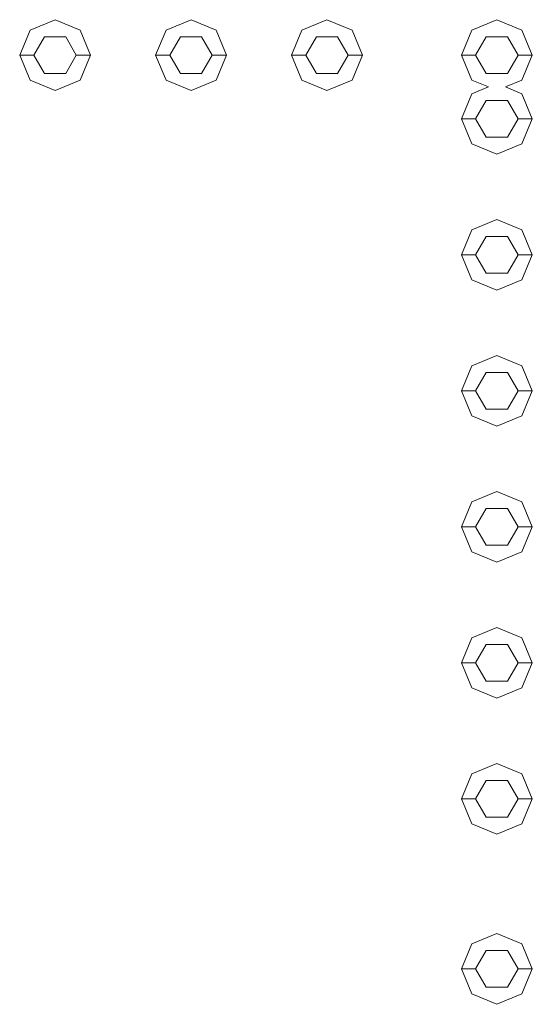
# Model space of a CAD drawing. Header units: millimetres. Extents: x 321 to 585, y -277 to 9.
# Tile 931 of 1056: x 354.814 to 355.176, y -12.329 to -11.634. Entities that reach past the tile are written whole.
import ezdxf

# ---------------------------------------------------------------- set-up
doc = ezdxf.new("R2010")
doc.units = ezdxf.units.MM
doc.header["$MEASUREMENT"] = 0
doc.layers.add('IFC-Elemento construtivo genérico-Contorno', color=253, linetype='Continuous', lineweight=5)

msp = doc.modelspace()

# ---------------------------------------------------------------- linework, layer by layer
at = {"layer": 'IFC-Elemento construtivo genérico-Contorno', "lineweight": 5}
for p, q in [((354.82104, -11.64176), (354.83871, -11.63444)), ((354.82104, -11.64176), (354.83871, -11.63444)), ((354.83871, -11.63444), (354.85639, -11.64176)), ((354.83871, -11.63444), (354.85639, -11.64176)), ((354.91704, -11.64176), (354.93471, -11.63444)), ((354.91704, -11.64176), (354.93471, -11.63444)), ((354.93471, -11.63444), (354.95239, -11.64176)), ((354.93471, -11.63444), (354.95239, -11.64176)), ((355.01304, -11.64176), (355.03071, -11.63444)), ((355.01304, -11.64176), (355.03071, -11.63444)), ((355.03071, -11.63444), (355.04839, -11.64176)), ((355.03071, -11.63444), (355.04839, -11.64176)), ((355.13304, -11.64176), (355.15071, -11.63444)), ((355.13304, -11.64176), (355.15071, -11.63444)), ((355.15071, -11.63444), (355.16839, -11.64176)), ((355.15071, -11.63444), (355.16839, -11.64176)), ((354.81371, -11.65944), (354.82104, -11.64176)), ((354.81371, -11.65944), (354.82104, -11.64176)), ((354.82371, -11.65944), (354.83121, -11.64645)), ((354.82371, -11.65944), (354.83121, -11.64645)), ((354.83121, -11.64645), (354.84621, -11.64645)), ((354.83121, -11.64645), (354.84621, -11.64645)), ((354.84621, -11.64645), (354.85371, -11.65944)), ((354.84621, -11.64645), (354.85371, -11.65944)), ((354.85639, -11.64176), (354.86371, -11.65944)), ((354.85639, -11.64176), (354.86371, -11.65944)), ((354.90971, -11.65944), (354.91704, -11.64176)), ((354.90971, -11.65944), (354.91704, -11.64176)), ((354.91971, -11.65944), (354.92721, -11.64645)), ((354.91971, -11.65944), (354.92721, -11.64645)), ((354.92721, -11.64645), (354.94221, -11.64645)), ((354.92721, -11.64645), (354.94221, -11.64645)), ((354.94221, -11.64645), (354.94971, -11.65944)), ((354.94221, -11.64645), (354.94971, -11.65944)), ((354.95239, -11.64176), (354.95971, -11.65944)), ((354.95239, -11.64176), (354.95971, -11.65944)), ((355.00571, -11.65944), (355.01304, -11.64176)), ((355.00571, -11.65944), (355.01304, -11.64176)), ((355.01571, -11.65944), (355.02321, -11.64645)), ((355.01571, -11.65944), (355.02321, -11.64645)), ((355.02321, -11.64645), (355.03821, -11.64645)), ((355.02321, -11.64645), (355.03821, -11.64645)), ((355.03821, -11.64645), (355.04571, -11.65944)), ((355.03821, -11.64645), (355.04571, -11.65944)), ((355.04839, -11.64176), (355.05571, -11.65944)), ((355.04839, -11.64176), (355.05571, -11.65944)), ((355.12571, -11.65944), (355.13304, -11.64176)), ((355.12571, -11.65944), (355.13304, -11.64176)), ((355.13571, -11.65944), (355.14321, -11.64645)), ((355.13571, -11.65944), (355.14321, -11.64645)), ((355.14321, -11.64645), (355.15821, -11.64645)), ((355.14321, -11.64645), (355.15821, -11.64645)), ((355.15821, -11.64645), (355.16571, -11.65944)), ((355.15821, -11.64645), (355.16571, -11.65944)), ((355.16839, -11.64176), (355.17571, -11.65944)), ((355.16839, -11.64176), (355.17571, -11.65944)), ((354.81371, -11.65944), (354.82371, -11.65944)), ((354.81371, -11.65944), (354.82104, -11.67711)), ((354.81371, -11.65944), (354.82371, -11.65944)), ((354.81371, -11.65944), (354.82104, -11.67711)), ((354.82371, -11.65944), (354.83121, -11.67242)), ((354.82371, -11.65944), (354.83121, -11.67242)), ((354.84621, -11.67242), (354.85371, -11.65944)), ((354.84621, -11.67242), (354.85371, -11.65944)), ((354.85371, -11.65944), (354.86371, -11.65944)), ((354.85371, -11.65944), (354.86371, -11.65944)), ((354.85639, -11.67711), (354.86371, -11.65944)), ((354.85639, -11.67711), (354.86371, -11.65944)), ((354.90971, -11.65944), (354.91971, -11.65944)), ((354.90971, -11.65944), (354.91704, -11.67711)), ((354.90971, -11.65944), (354.91971, -11.65944)), ((354.90971, -11.65944), (354.91704, -11.67711)), ((354.91971, -11.65944), (354.92721, -11.67242)), ((354.91971, -11.65944), (354.92721, -11.67242)), ((354.94221, -11.67242), (354.94971, -11.65944)), ((354.94221, -11.67242), (354.94971, -11.65944)), ((354.94971, -11.65944), (354.95971, -11.65944)), ((354.94971, -11.65944), (354.95971, -11.65944)), ((354.95239, -11.67711), (354.95971, -11.65944)), ((354.95239, -11.67711), (354.95971, -11.65944)), ((355.00571, -11.65944), (355.01571, -11.65944)), ((355.00571, -11.65944), (355.01304, -11.67711)), ((355.00571, -11.65944), (355.01571, -11.65944)), ((355.00571, -11.65944), (355.01304, -11.67711)), ((355.01571, -11.65944), (355.02321, -11.67242)), ((355.01571, -11.65944), (355.02321, -11.67242)), ((355.03821, -11.67242), (355.04571, -11.65944)), ((355.03821, -11.67242), (355.04571, -11.65944)), ((355.04571, -11.65944), (355.05571, -11.65944)), ((355.04571, -11.65944), (355.05571, -11.65944)), ((355.04839, -11.67711), (355.05571, -11.65944)), ((355.04839, -11.67711), (355.05571, -11.65944)), ((355.12571, -11.65944), (355.13571, -11.65944)), ((355.12571, -11.65944), (355.13304, -11.67711)), ((355.12571, -11.65944), (355.13571, -11.65944)), ((355.12571, -11.65944), (355.13304, -11.67711)), ((355.13571, -11.65944), (355.14321, -11.67242)), ((355.13571, -11.65944), (355.14321, -11.67242)), ((355.15821, -11.67242), (355.16571, -11.65944)), ((355.15821, -11.67242), (355.16571, -11.65944)), ((355.16571, -11.65944), (355.17571, -11.65944)), ((355.16571, -11.65944), (355.17571, -11.65944)), ((355.16839, -11.67711), (355.17571, -11.65944)), ((355.16839, -11.67711), (355.17571, -11.65944)), ((354.83121, -11.67242), (354.84621, -11.67242)), ((354.83121, -11.67242), (354.84621, -11.67242)), ((354.92721, -11.67242), (354.94221, -11.67242)), ((354.92721, -11.67242), (354.94221, -11.67242)), ((355.02321, -11.67242), (355.03821, -11.67242)), ((355.02321, -11.67242), (355.03821, -11.67242)), ((355.14321, -11.67242), (355.15821, -11.67242)), ((355.14321, -11.67242), (355.15821, -11.67242)), ((354.82104, -11.67711), (354.83871, -11.68444)), ((354.82104, -11.67711), (354.83871, -11.68444)), ((354.83871, -11.68444), (354.85639, -11.67711)), ((354.83871, -11.68444), (354.85639, -11.67711)), ((354.91704, -11.67711), (354.93471, -11.68444)), ((354.91704, -11.67711), (354.93471, -11.68444)), ((354.93471, -11.68444), (354.95239, -11.67711)), ((354.93471, -11.68444), (354.95239, -11.67711)), ((355.01304, -11.67711), (355.03071, -11.68444)), ((355.01304, -11.67711), (355.03071, -11.68444)), ((355.03071, -11.68444), (355.04839, -11.67711)), ((355.03071, -11.68444), (355.04839, -11.67711)), ((355.13304, -11.67711), (355.14468, -11.68194)), ((355.13304, -11.67711), (355.14468, -11.68194)), ((355.13304, -11.68676), (355.14468, -11.68194)), ((355.13304, -11.68676), (355.14468, -11.68194)), ((355.15675, -11.68194), (355.16839, -11.67711)), ((355.15675, -11.68194), (355.16839, -11.67711)), ((355.15675, -11.68194), (355.16839, -11.68676)), ((355.15675, -11.68194), (355.16839, -11.68676)), ((355.12571, -11.70444), (355.13304, -11.68676)), ((355.12571, -11.70444), (355.13304, -11.68676)), ((355.16839, -11.68676), (355.17571, -11.70444)), ((355.16839, -11.68676), (355.17571, -11.70444)), ((355.13571, -11.70444), (355.14321, -11.69145)), ((355.13571, -11.70444), (355.14321, -11.69145)), ((355.14321, -11.69145), (355.15821, -11.69145)), ((355.14321, -11.69145), (355.15821, -11.69145)), ((355.15821, -11.69145), (355.16571, -11.70444)), ((355.15821, -11.69145), (355.16571, -11.70444)), ((355.12571, -11.70444), (355.13571, -11.70444)), ((355.12571, -11.70444), (355.13304, -11.72211)), ((355.12571, -11.70444), (355.13571, -11.70444)), ((355.12571, -11.70444), (355.13304, -11.72211)), ((355.13571, -11.70444), (355.14321, -11.71742)), ((355.13571, -11.70444), (355.14321, -11.71742)), ((355.15821, -11.71742), (355.16571, -11.70444)), ((355.15821, -11.71742), (355.16571, -11.70444)), ((355.16571, -11.70444), (355.17571, -11.70444)), ((355.16571, -11.70444), (355.17571, -11.70444)), ((355.16839, -11.72211), (355.17571, -11.70444)), ((355.16839, -11.72211), (355.17571, -11.70444)), ((355.14321, -11.71742), (355.15821, -11.71742)), ((355.14321, -11.71742), (355.15821, -11.71742)), ((355.13304, -11.72211), (355.15071, -11.72944)), ((355.13304, -11.72211), (355.15071, -11.72944)), ((355.15071, -11.72944), (355.16839, -11.72211)), ((355.15071, -11.72944), (355.16839, -11.72211)), ((355.13304, -11.78276), (355.15071, -11.77543)), ((355.13304, -11.78276), (355.15071, -11.77543)), ((355.15071, -11.77543), (355.16839, -11.78276)), ((355.15071, -11.77543), (355.16839, -11.78276)), ((355.12571, -11.80043), (355.13304, -11.78276)), ((355.12571, -11.80043), (355.13304, -11.78276)), ((355.16839, -11.78276), (355.17571, -11.80043)), ((355.16839, -11.78276), (355.17571, -11.80043)), ((355.13571, -11.80043), (355.14321, -11.78744)), ((355.13571, -11.80043), (355.14321, -11.78744)), ((355.14321, -11.78744), (355.15821, -11.78744)), ((355.14321, -11.78744), (355.15821, -11.78744)), ((355.15821, -11.78744), (355.16571, -11.80043)), ((355.15821, -11.78744), (355.16571, -11.80043)), ((355.12571, -11.80043), (355.13571, -11.80043)), ((355.12571, -11.80043), (355.13304, -11.81811)), ((355.12571, -11.80043), (355.13571, -11.80043)), ((355.12571, -11.80043), (355.13304, -11.81811)), ((355.13571, -11.80043), (355.14321, -11.81342)), ((355.13571, -11.80043), (355.14321, -11.81342)), ((355.15821, -11.81342), (355.16571, -11.80043)), ((355.15821, -11.81342), (355.16571, -11.80043)), ((355.16571, -11.80043), (355.17571, -11.80043)), ((355.16571, -11.80043), (355.17571, -11.80043)), ((355.16839, -11.81811), (355.17571, -11.80043)), ((355.16839, -11.81811), (355.17571, -11.80043)), ((355.14321, -11.81342), (355.15821, -11.81342)), ((355.14321, -11.81342), (355.15821, -11.81342)), ((355.13304, -11.81811), (355.15071, -11.82543)), ((355.13304, -11.81811), (355.15071, -11.82543)), ((355.15071, -11.82543), (355.16839, -11.81811)), ((355.15071, -11.82543), (355.16839, -11.81811)), ((355.13304, -11.87875), (355.15071, -11.87144)), ((355.13304, -11.87875), (355.15071, -11.87144)), ((355.15071, -11.87144), (355.16839, -11.87875)), ((355.15071, -11.87144), (355.16839, -11.87875)), ((355.12571, -11.89644), (355.13304, -11.87875)), ((355.12571, -11.89644), (355.13304, -11.87875)), ((355.13571, -11.89644), (355.14321, -11.88344)), ((355.13571, -11.89644), (355.14321, -11.88344)), ((355.14321, -11.88344), (355.15821, -11.88344)), ((355.14321, -11.88344), (355.15821, -11.88344)), ((355.15821, -11.88344), (355.16571, -11.89644)), ((355.15821, -11.88344), (355.16571, -11.89644)), ((355.16839, -11.87875), (355.17571, -11.89644)), ((355.16839, -11.87875), (355.17571, -11.89644)), ((355.12571, -11.89644), (355.13571, -11.89644)), ((355.12571, -11.89644), (355.13304, -11.91411)), ((355.12571, -11.89644), (355.13571, -11.89644)), ((355.12571, -11.89644), (355.13304, -11.91411)), ((355.13571, -11.89644), (355.14321, -11.90943)), ((355.13571, -11.89644), (355.14321, -11.90943)), ((355.15821, -11.90943), (355.16571, -11.89644)), ((355.15821, -11.90943), (355.16571, -11.89644)), ((355.16571, -11.89644), (355.17571, -11.89644)), ((355.16571, -11.89644), (355.17571, -11.89644)), ((355.16839, -11.91411), (355.17571, -11.89644)), ((355.16839, -11.91411), (355.17571, -11.89644)), ((355.14321, -11.90943), (355.15821, -11.90943)), ((355.14321, -11.90943), (355.15821, -11.90943)), ((355.13304, -11.91411), (355.15071, -11.92144)), ((355.13304, -11.91411), (355.15071, -11.92144)), ((355.15071, -11.92144), (355.16839, -11.91411)), ((355.15071, -11.92144), (355.16839, -11.91411)), ((355.13304, -11.97476), (355.15071, -11.96743)), ((355.13304, -11.97476), (355.15071, -11.96743)), ((355.15071, -11.96743), (355.16839, -11.97476)), ((355.15071, -11.96743), (355.16839, -11.97476)), ((355.12571, -11.99243), (355.13304, -11.97476)), ((355.12571, -11.99243), (355.13304, -11.97476)), ((355.16839, -11.97476), (355.17571, -11.99243)), ((355.16839, -11.97476), (355.17571, -11.99243)), ((355.13571, -11.99243), (355.14321, -11.97945)), ((355.13571, -11.99243), (355.14321, -11.97945)), ((355.14321, -11.97945), (355.15821, -11.97945)), ((355.14321, -11.97945), (355.15821, -11.97945)), ((355.15821, -11.97945), (355.16571, -11.99243)), ((355.15821, -11.97945), (355.16571, -11.99243)), ((355.12571, -11.99243), (355.13571, -11.99243)), ((355.12571, -11.99243), (355.13304, -12.01011)), ((355.12571, -11.99243), (355.13571, -11.99243)), ((355.12571, -11.99243), (355.13304, -12.01011)), ((355.13571, -11.99243), (355.14321, -12.00542)), ((355.13571, -11.99243), (355.14321, -12.00542)), ((355.15821, -12.00542), (355.16571, -11.99243)), ((355.15821, -12.00542), (355.16571, -11.99243)), ((355.16571, -11.99243), (355.17571, -11.99243)), ((355.16571, -11.99243), (355.17571, -11.99243)), ((355.16839, -12.01011), (355.17571, -11.99243)), ((355.16839, -12.01011), (355.17571, -11.99243)), ((355.14321, -12.00542), (355.15821, -12.00542)), ((355.14321, -12.00542), (355.15821, -12.00542)), ((355.13304, -12.01011), (355.15071, -12.01743)), ((355.13304, -12.01011), (355.15071, -12.01743)), ((355.15071, -12.01743), (355.16839, -12.01011)), ((355.15071, -12.01743), (355.16839, -12.01011)), ((355.13304, -12.07075), (355.15071, -12.06343)), ((355.13304, -12.07075), (355.15071, -12.06343)), ((355.15071, -12.06343), (355.16839, -12.07075)), ((355.15071, -12.06343), (355.16839, -12.07075)), ((355.12571, -12.08843), (355.13304, -12.07075)), ((355.12571, -12.08843), (355.13304, -12.07075)), ((355.16839, -12.07075), (355.17571, -12.08843)), ((355.16839, -12.07075), (355.17571, -12.08843)), ((355.13571, -12.08843), (355.14321, -12.07544)), ((355.13571, -12.08843), (355.14321, -12.07544)), ((355.14321, -12.07544), (355.15821, -12.07544)), ((355.14321, -12.07544), (355.15821, -12.07544)), ((355.15821, -12.07544), (355.16571, -12.08843)), ((355.15821, -12.07544), (355.16571, -12.08843)), ((355.12571, -12.08843), (355.13571, -12.08843)), ((355.12571, -12.08843), (355.13304, -12.10612)), ((355.12571, -12.08843), (355.13571, -12.08843)), ((355.12571, -12.08843), (355.13304, -12.10612)), ((355.13571, -12.08843), (355.14321, -12.10143)), ((355.13571, -12.08843), (355.14321, -12.10143)), ((355.15821, -12.10143), (355.16571, -12.08843)), ((355.15821, -12.10143), (355.16571, -12.08843)), ((355.16571, -12.08843), (355.17571, -12.08843)), ((355.16571, -12.08843), (355.17571, -12.08843)), ((355.16839, -12.10612), (355.17571, -12.08843)), ((355.16839, -12.10612), (355.17571, -12.08843)), ((355.13304, -12.10612), (355.15071, -12.11343)), ((355.13304, -12.10612), (355.15071, -12.11343)), ((355.14321, -12.10143), (355.15821, -12.10143)), ((355.14321, -12.10143), (355.15821, -12.10143)), ((355.15071, -12.11343), (355.16839, -12.10612)), ((355.15071, -12.11343), (355.16839, -12.10612)), ((355.13304, -12.16676), (355.15071, -12.15944)), ((355.13304, -12.16676), (355.15071, -12.15944)), ((355.15071, -12.15944), (355.16839, -12.16676)), ((355.15071, -12.15944), (355.16839, -12.16676)), ((355.12571, -12.18444), (355.13304, -12.16676)), ((355.12571, -12.18444), (355.13304, -12.16676)), ((355.16839, -12.16676), (355.17571, -12.18444)), ((355.16839, -12.16676), (355.17571, -12.18444)), ((355.13571, -12.18444), (355.14321, -12.17145)), ((355.13571, -12.18444), (355.14321, -12.17145)), ((355.14321, -12.17145), (355.15821, -12.17145)), ((355.14321, -12.17145), (355.15821, -12.17145)), ((355.15821, -12.17145), (355.16571, -12.18444)), ((355.15821, -12.17145), (355.16571, -12.18444)), ((355.12571, -12.18444), (355.13571, -12.18444)), ((355.12571, -12.18444), (355.13304, -12.20211)), ((355.12571, -12.18444), (355.13571, -12.18444)), ((355.12571, -12.18444), (355.13304, -12.20211)), ((355.13571, -12.18444), (355.14321, -12.19742)), ((355.13571, -12.18444), (355.14321, -12.19742)), ((355.15821, -12.19742), (355.16571, -12.18444)), ((355.15821, -12.19742), (355.16571, -12.18444)), ((355.16571, -12.18444), (355.17571, -12.18444)), ((355.16571, -12.18444), (355.17571, -12.18444)), ((355.16839, -12.20211), (355.17571, -12.18444)), ((355.16839, -12.20211), (355.17571, -12.18444)), ((355.13304, -12.20211), (355.15071, -12.20944)), ((355.13304, -12.20211), (355.15071, -12.20944)), ((355.14321, -12.19742), (355.15821, -12.19742)), ((355.14321, -12.19742), (355.15821, -12.19742)), ((355.15071, -12.20944), (355.16839, -12.20211)), ((355.15071, -12.20944), (355.16839, -12.20211)), ((355.13304, -12.28676), (355.15071, -12.27944)), ((355.13304, -12.28676), (355.15071, -12.27944)), ((355.15071, -12.27944), (355.16839, -12.28676)), ((355.15071, -12.27944), (355.16839, -12.28676)), ((355.12571, -12.30444), (355.13304, -12.28676)), ((355.12571, -12.30444), (355.13304, -12.28676)), ((355.16839, -12.28676), (355.17571, -12.30444)), ((355.16839, -12.28676), (355.17571, -12.30444)), ((355.13571, -12.30444), (355.14321, -12.29145)), ((355.13571, -12.30444), (355.14321, -12.29145)), ((355.14321, -12.29145), (355.15821, -12.29145)), ((355.14321, -12.29145), (355.15821, -12.29145)), ((355.15821, -12.29145), (355.16571, -12.30444)), ((355.15821, -12.29145), (355.16571, -12.30444)), ((355.12571, -12.30444), (355.13571, -12.30444)), ((355.12571, -12.30444), (355.13304, -12.32211)), ((355.12571, -12.30444), (355.13571, -12.30444)), ((355.12571, -12.30444), (355.13304, -12.32211)), ((355.13571, -12.30444), (355.14321, -12.31742)), ((355.13571, -12.30444), (355.14321, -12.31742)), ((355.15821, -12.31742), (355.16571, -12.30444)), ((355.15821, -12.31742), (355.16571, -12.30444)), ((355.16571, -12.30444), (355.17571, -12.30444)), ((355.16571, -12.30444), (355.17571, -12.30444)), ((355.16839, -12.32211), (355.17571, -12.30444)), ((355.16839, -12.32211), (355.17571, -12.30444)), ((355.13304, -12.32211), (355.15071, -12.32944)), ((355.13304, -12.32211), (355.15071, -12.32944)), ((355.14321, -12.31742), (355.15821, -12.31742)), ((355.14321, -12.31742), (355.15821, -12.31742)), ((355.15071, -12.32944), (355.16839, -12.32211)), ((355.15071, -12.32944), (355.16839, -12.32211))]:
    msp.add_line(p, q, dxfattribs=at)

doc.saveas('drawing.dxf')
